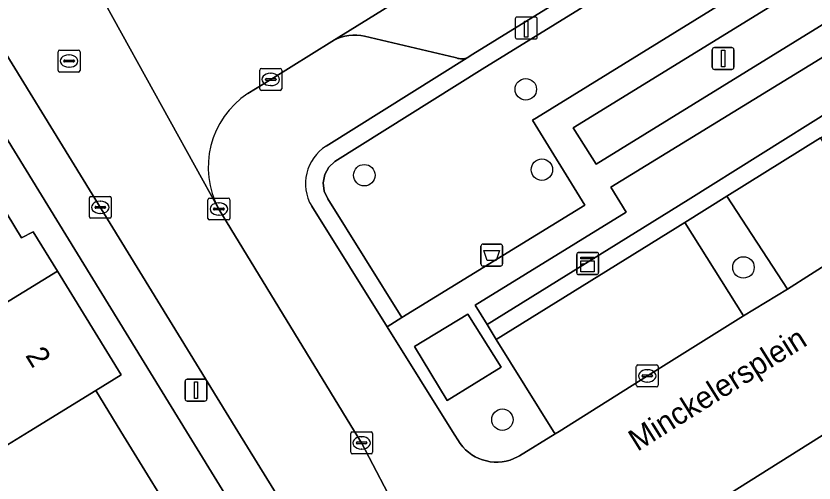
# Model space of a CAD drawing. Extents: x 159279 to 160377, y 384531 to 385888.
# Drawn here: x 159953.19 to 159989.57, y 385247.64 to 385268.94 of the extents above; entities that cross this region are included whole.
import ezdxf

# ---------------------------------------------------------------- set-up
doc = ezdxf.new("R2010")
doc.units = 0
for name, color, linetype in [('IMGEO_Afvalbak', 7, 'Continuous'), ('IMGEO_Boom', 7, 'Continuous'), ('IMGEO_Erf', 7, 'Continuous'), ('IMGEO_Groenvoorziening', 7, 'Continuous'), ('IMGEO_Haag', 7, 'Continuous'), ('IMGEO_Kast', 7, 'Continuous'), ('IMGEO_Kolk', 7, 'Continuous'), ('IMGEO_Laadpaal', 7, 'Continuous'), ('IMGEO_Lichtmast', 7, 'Continuous'), ('IMGEO_Openbare_ruimte_label', 7, 'Continuous'), ('IMGEO_Pand', 7, 'Continuous'), ('IMGEO_Pand_nummerreeks', 7, 'Continuous'), ('IMGEO_Parkeervlak_open', 7, 'Continuous'), ('IMGEO_Rijbaan_lokaal_open', 7, 'Continuous'), ('IMGEO_Rioolput', 7, 'Continuous'), ('IMGEO_Voetpad_open', 7, 'Continuous')]:
    doc.layers.add(name, color=color, linetype=linetype)

msp = doc.modelspace()

# ---------------------------------------------------------------- linework, layer by layer
at = {"layer": 'IMGEO_Afvalbak'}
for p, q in [((159974.482, 385258.539), (159975.272, 385258.539)), ((159975.272, 385258.539), (159974.482, 385258.539)), ((159974.382, 385257.639), (159974.382, 385258.439)), ((159974.382, 385258.439), (159974.382, 385257.639)), ((159975.372, 385258.439), (159975.372, 385257.639)), ((159975.372, 385257.639), (159975.372, 385258.439)), ((159975.272, 385257.539), (159974.482, 385257.539)), ((159974.482, 385257.539), (159975.272, 385257.539))]:
    msp.add_line(p, q, dxfattribs=at)
msp.add_lwpolyline([(159974.525, 385258.253), (159975.229, 385258.253), (159975.08, 385257.783), (159974.674, 385257.783), (159974.525, 385258.253)], dxfattribs=at)
for centre, start, end in [((159974.482, 385258.439), 90, 180), ((159974.482, 385258.439), 90, 180), ((159975.272, 385258.439), 0, 90), ((159975.272, 385258.439), 360, 90), ((159974.482, 385257.639), 180, 270), ((159974.482, 385257.639), 180, 270), ((159975.272, 385257.639), 270, 0), ((159975.272, 385257.639), 270, 0)]:
    msp.add_arc(centre, 0.1, start, end, dxfattribs=at)
at = {"layer": 'IMGEO_Boom'}
for centre in [(159976.431, 385265.597), (159969.069, 385261.68), (159977.165, 385261.932), (159986.355, 385257.474), (159975.365, 385250.532)]:
    msp.add_circle(centre, 0.489, dxfattribs=at)
at = {"layer": 'IMGEO_Erf'}
for points in [[(159964.343, 385244.502), (159960.969, 385250), (159941.823, 385281.202), (159940.818, 385280.588), (159943.713, 385275.847), (159944.795, 385274.076), (159944.284, 385273.765), (159946.042, 385270.899), (159948.884, 385266.264), (159951.726, 385261.629), (159953.45, 385258.817), (159953.982, 385259.103), (159955.083, 385257.311), (159957.99, 385252.576), (159956.832, 385251.865), (159957.977, 385250), (159960.966, 385245.133)], [(159990.225, 385250), (159978.585, 385242.669), (159978.367, 385241.329), (159978.156, 385240.029), (159990.581, 385220.022)]]:
    msp.add_lwpolyline(points, dxfattribs=at)
at = {"layer": 'IMGEO_Groenvoorziening'}
for points in [[(160000, 385278.55), (160008.388, 385283.73), (160006.37, 385286.931), (160005.192, 385286.17), (160005.08, 385286.072), (160004.987, 385285.842), (160004.817, 385285.45), (160004.545, 385285.121), (160004.193, 385284.88), (159974.447, 385266.519), (159967.726, 385262.309), (159967.447, 385262.046), (159967.263, 385261.71), (159967.191, 385261.333), (159967.238, 385260.953), (159967.4, 385260.605), (159970.788, 385255.187), (159979.116, 385260.312), (159976.734, 385264.183), (159976.917, 385264.296)], [(159974.665, 385254.877), (159983.826, 385260.557), (159990.424, 385264.684), (160010.962, 385277.594), (160022.754, 385284.958), (160022.401, 385285.525), (160004.907, 385274.719), (160004.188, 385275.85), (160000, 385273.252), (159995.682, 385270.573), (159995.252, 385271.302), (159993.583, 385270.249), (159994.009, 385269.544), (159980.305, 385261.133), (159981.007, 385259.989), (159974.124, 385255.76)], [(160000, 385269.765), (160006.826, 385274.06), (160011.082, 385276.726), (160019.573, 385282.028), (160022.647, 385283.947), (160026.043, 385278.599), (160026.523, 385278.898), (160023.177, 385284.278), (160022.754, 385284.958), (160010.962, 385277.594), (159990.424, 385264.684), (159983.826, 385260.557), (159974.665, 385254.877), (159975.083, 385254.195), (159983.682, 385259.527), (159985.603, 385260.731), (159989.86, 385263.388), (159992.007, 385264.735)], [(159988.361, 385256.476), (159985.603, 385260.731), (159983.682, 385259.527), (159986.356, 385255.264)]]:
    msp.add_lwpolyline(points, close=True, dxfattribs=at)
for points in [[(159966.672, 385260.261), (159970.106, 385254.767), (159970.788, 385255.187), (159967.4, 385260.605), (159967.238, 385260.953), (159967.191, 385261.333), (159967.263, 385261.71), (159967.447, 385262.046), (159967.726, 385262.309), (159974.447, 385266.519), (160004.193, 385284.88)], [(160000, 385283.23), (159974.022, 385267.197), (159973.755, 385267.03), (159967.337, 385263.01)]]:
    msp.add_lwpolyline(points, dxfattribs=at)
msp.add_arc((159968.424, 385261.292), 2.033, 122.3195, 210.4826, dxfattribs=at)
at = {"layer": 'IMGEO_Haag'}
for points in [[(159966.672, 385260.261), (159970.106, 385254.767), (159970.788, 385255.187), (159967.4, 385260.605), (159967.238, 385260.953), (159967.191, 385261.333), (159967.263, 385261.71), (159967.447, 385262.046), (159967.726, 385262.309), (159974.447, 385266.519), (160004.193, 385284.88)], [(160000, 385283.23), (159974.022, 385267.197), (159973.755, 385267.03), (159967.337, 385263.01)]]:
    msp.add_lwpolyline(points, dxfattribs=at)
msp.add_lwpolyline([(160000, 385269.765), (160006.826, 385274.06), (160011.082, 385276.726), (160019.573, 385282.028), (160022.647, 385283.947), (160026.043, 385278.599), (160026.523, 385278.898), (160023.177, 385284.278), (160022.754, 385284.958), (160010.962, 385277.594), (159990.424, 385264.684), (159983.826, 385260.557), (159974.665, 385254.877), (159975.083, 385254.195), (159983.682, 385259.527), (159985.603, 385260.731), (159989.86, 385263.388), (159992.007, 385264.735)], close=True, dxfattribs=at)
msp.add_arc((159968.424, 385261.292), 2.033, 122.3195, 210.4826, dxfattribs=at)
at = {"layer": 'IMGEO_Kast'}
for p, q in [((159978.826, 385258.154), (159979.667, 385258.154)), ((159979.667, 385258.154), (159978.826, 385258.154)), ((159978.751, 385257.229), (159978.751, 385258.07)), ((159978.751, 385258.07), (159978.751, 385257.229)), ((159979.751, 385258.079), (159979.751, 385257.238)), ((159979.751, 385257.238), (159979.751, 385258.079)), ((159979.676, 385257.154), (159978.835, 385257.154)), ((159978.835, 385257.154), (159979.676, 385257.154))]:
    msp.add_line(p, q, dxfattribs=at)
for points in [[(159978.946, 385257.944), (159979.546, 385257.944), (159979.546, 385257.859), (159978.946, 385257.859), (159978.946, 385257.944)], [(159978.946, 385257.769), (159979.546, 385257.769), (159979.546, 385257.28), (159978.946, 385257.28), (159978.946, 385257.769)]]:
    msp.add_lwpolyline(points, dxfattribs=at)
msp.add_circle((159979.03, 385257.618), 0.0377, dxfattribs=at)
for centre, start, end in [((159978.829, 385258.076), 92.4484, 184.2845), ((159978.829, 385258.076), 92.4484, 184.2845), ((159979.673, 385258.076), 2.4484, 94.2845), ((159979.673, 385258.076), 2.4484, 94.2845), ((159978.829, 385257.232), 182.4484, 274.2845), ((159978.829, 385257.232), 182.4484, 274.2845), ((159979.673, 385257.232), 272.4484, 4.2845), ((159979.673, 385257.232), 272.4484, 4.2845)]:
    msp.add_arc(centre, 0.0779, start, end, dxfattribs=at)
at = {"layer": 'IMGEO_Kolk'}
for p, q in [((159964.379, 385266.547), (159965.231, 385266.547)), ((159964.304, 385265.621), (159964.304, 385266.473)), ((159964.792, 385266.327), (159964.817, 385266.327)), ((159965.305, 385266.473), (159965.305, 385265.621)), ((159964.563, 385266.041), (159964.563, 385266.053)), ((159965.001, 385266.004), (159964.603, 385266.004)), ((159964.606, 385266.09), (159965.004, 385266.09)), ((159965.047, 385266.053), (159965.047, 385266.041)), ((159965.231, 385265.547), (159964.379, 385265.547)), ((159964.815, 385265.767), (159964.79, 385265.767)), ((159956.61, 385260.715), (159957.462, 385260.715)), ((159956.535, 385259.789), (159956.535, 385260.641)), ((159957.023, 385260.495), (159957.048, 385260.495)), ((159957.536, 385260.641), (159957.536, 385259.789)), ((159961.94, 385259.712), (159961.94, 385260.564)), ((159962.015, 385260.638), (159962.867, 385260.638)), ((159962.428, 385260.418), (159962.453, 385260.418)), ((159962.941, 385260.564), (159962.941, 385259.712)), ((159956.794, 385260.209), (159956.794, 385260.221)), ((159957.232, 385260.172), (159956.834, 385260.172)), ((159956.837, 385260.258), (159957.235, 385260.258)), ((159957.278, 385260.221), (159957.278, 385260.209)), ((159962.199, 385260.132), (159962.199, 385260.144)), ((159962.637, 385260.095), (159962.239, 385260.095)), ((159962.242, 385260.181), (159962.64, 385260.181)), ((159962.683, 385260.144), (159962.683, 385260.132)), ((159957.462, 385259.715), (159956.61, 385259.715)), ((159957.046, 385259.935), (159957.021, 385259.935)), ((159962.867, 385259.638), (159962.015, 385259.638)), ((159962.451, 385259.858), (159962.426, 385259.858)), ((159981.47, 385252.104), (159981.47, 385252.956)), ((159981.545, 385253.03), (159982.397, 385253.03)), ((159981.958, 385252.81), (159981.983, 385252.81)), ((159982.471, 385252.956), (159982.471, 385252.104)), ((159981.729, 385252.524), (159981.729, 385252.536)), ((159982.167, 385252.487), (159981.769, 385252.487)), ((159981.772, 385252.573), (159982.17, 385252.573)), ((159982.213, 385252.536), (159982.213, 385252.524)), ((159982.397, 385252.03), (159981.545, 385252.03)), ((159981.981, 385252.25), (159981.956, 385252.25)), ((159968.448, 385249.049), (159968.448, 385249.901)), ((159968.523, 385249.975), (159969.375, 385249.975)), ((159969.449, 385249.901), (159969.449, 385249.049)), ((159968.707, 385249.469), (159968.707, 385249.481)), ((159969.145, 385249.432), (159968.747, 385249.432)), ((159968.75, 385249.518), (159969.148, 385249.518)), ((159968.936, 385249.755), (159968.961, 385249.755)), ((159969.191, 385249.481), (159969.191, 385249.469)), ((159968.959, 385249.195), (159968.934, 385249.195)), ((159969.375, 385248.975), (159968.523, 385248.975))]:
    msp.add_line(p, q, dxfattribs=at)
for points in [[(159964.379, 385266.547), (159965.231, 385266.547)], [(159964.304, 385265.621), (159964.304, 385266.473)], [(159965.305, 385266.473), (159965.305, 385265.621)], [(159965.231, 385265.547), (159964.379, 385265.547)], [(159956.61, 385260.715), (159957.462, 385260.715)], [(159956.535, 385259.789), (159956.535, 385260.641)], [(159957.536, 385260.641), (159957.536, 385259.789)], [(159961.94, 385259.712), (159961.94, 385260.564)], [(159962.015, 385260.638), (159962.867, 385260.638)], [(159962.941, 385260.564), (159962.941, 385259.712)], [(159957.462, 385259.715), (159956.61, 385259.715)], [(159962.867, 385259.638), (159962.015, 385259.638)], [(159981.47, 385252.104), (159981.47, 385252.956)], [(159981.545, 385253.03), (159982.397, 385253.03)], [(159982.471, 385252.956), (159982.471, 385252.104)], [(159982.397, 385252.03), (159981.545, 385252.03)], [(159968.448, 385249.049), (159968.448, 385249.901)], [(159968.523, 385249.975), (159969.375, 385249.975)], [(159969.449, 385249.901), (159969.449, 385249.049)], [(159969.375, 385248.975), (159968.523, 385248.975)]]:
    msp.add_lwpolyline(points, dxfattribs=at)
for centre, radius, start, end in [((159964.381, 385266.471), 0.0765, 91.552, 178.448), ((159964.381, 385266.471), 0.0765, 91.552, 178.448), ((159965.229, 385266.471), 0.0765, 1.552, 88.448), ((159965.229, 385266.471), 0.0765, 1.552, 88.448), ((159964.603, 385266.05), 0.0403, 85.8775, 175.7526), ((159964.6, 385266.04), 0.0366, 178.938, 274.7102), ((159965.004, 385266.047), 0.043, 264.8664, 352.4533), ((159965.008, 385266.052), 0.0386, 1.7309, 96.639), ((159964.381, 385265.623), 0.0765, 181.552, 268.448), ((159964.381, 385265.623), 0.0765, 181.552, 268.448), ((159965.229, 385265.623), 0.0765, 271.552, 358.448), ((159965.229, 385265.623), 0.0765, 271.552, 358.448), ((159956.612, 385260.639), 0.0765, 91.552, 178.448), ((159956.612, 385260.639), 0.0765, 91.552, 178.448), ((159957.46, 385260.639), 0.0765, 1.552, 88.448), ((159957.46, 385260.639), 0.0765, 1.552, 88.448), ((159962.017, 385260.562), 0.0765, 91.552, 178.448), ((159962.017, 385260.562), 0.0765, 91.552, 178.448), ((159962.865, 385260.562), 0.0765, 1.552, 88.448), ((159962.865, 385260.562), 0.0765, 1.552, 88.448), ((159956.834, 385260.218), 0.0403, 85.8775, 175.7526), ((159956.831, 385260.208), 0.0366, 178.938, 274.7102), ((159957.235, 385260.215), 0.043, 264.8664, 352.4533), ((159957.239, 385260.22), 0.0386, 1.7309, 96.639), ((159962.239, 385260.141), 0.0403, 85.8775, 175.7526), ((159962.236, 385260.131), 0.0366, 178.938, 274.7102), ((159962.64, 385260.138), 0.043, 264.8664, 352.4533), ((159962.644, 385260.143), 0.0386, 1.7309, 96.639), ((159956.612, 385259.791), 0.0765, 181.552, 268.448), ((159956.612, 385259.791), 0.0765, 181.552, 268.448), ((159957.46, 385259.791), 0.0765, 271.552, 358.448), ((159957.46, 385259.791), 0.0765, 271.552, 358.448), ((159962.017, 385259.714), 0.0765, 181.552, 268.448), ((159962.017, 385259.714), 0.0765, 181.552, 268.448), ((159962.865, 385259.714), 0.0765, 271.552, 358.448), ((159962.865, 385259.714), 0.0765, 271.552, 358.448), ((159981.547, 385252.954), 0.0765, 91.552, 178.448), ((159981.547, 385252.954), 0.0765, 91.552, 178.448), ((159982.395, 385252.954), 0.0765, 1.552, 88.448), ((159982.395, 385252.954), 0.0765, 1.552, 88.448), ((159981.769, 385252.533), 0.0403, 85.8775, 175.7526), ((159981.766, 385252.523), 0.0366, 178.938, 274.7102), ((159982.17, 385252.53), 0.043, 264.8664, 352.4533), ((159982.174, 385252.535), 0.0386, 1.7309, 96.639), ((159981.547, 385252.106), 0.0765, 181.552, 268.448), ((159981.547, 385252.106), 0.0765, 181.552, 268.448), ((159982.395, 385252.106), 0.0765, 271.552, 358.448), ((159982.395, 385252.106), 0.0765, 271.552, 358.448), ((159968.525, 385249.899), 0.0765, 91.552, 178.448), ((159968.525, 385249.899), 0.0765, 91.552, 178.448), ((159969.373, 385249.899), 0.0765, 1.552, 88.448), ((159969.373, 385249.899), 0.0765, 1.552, 88.448), ((159968.747, 385249.478), 0.0403, 85.8775, 175.7526), ((159968.744, 385249.468), 0.0366, 178.938, 274.7102), ((159969.148, 385249.475), 0.043, 264.8664, 352.4533), ((159969.152, 385249.48), 0.0386, 1.7309, 96.639), ((159968.525, 385249.051), 0.0765, 181.552, 268.448), ((159968.525, 385249.051), 0.0765, 181.552, 268.448), ((159969.373, 385249.051), 0.0765, 271.552, 358.448), ((159969.373, 385249.051), 0.0765, 271.552, 358.448)]:
    msp.add_arc(centre, radius, start, end, dxfattribs=at)
for centre, major_axis, ratio, start_param, end_param in [((159964.791, 385266.047), (-0.387, 0.002), 0.722429, 4.712389, 7.853982), ((159964.816, 385266.047), (-0.39, 0.002), 0.717154, 1.570796, 4.712389), ((159957.022, 385260.215), (-0.387, 0.002), 0.722429, 4.712389, 7.853982), ((159957.047, 385260.215), (-0.39, 0.002), 0.717154, 1.570796, 4.712389), ((159962.427, 385260.138), (-0.387, 0.002), 0.722429, 4.712389, 7.853982), ((159962.452, 385260.138), (-0.39, 0.002), 0.717154, 1.570796, 4.712389), ((159981.957, 385252.53), (-0.387, 0.002), 0.722429, 4.712389, 7.853982), ((159981.982, 385252.53), (-0.39, 0.002), 0.717154, 1.570796, 4.712389), ((159968.935, 385249.475), (-0.387, 0.002), 0.722429, 4.712389, 7.853982), ((159968.96, 385249.475), (-0.39, 0.002), 0.717154, 1.570796, 4.712389)]:
    msp.add_ellipse(centre, major_axis=major_axis, ratio=ratio, start_param=start_param, end_param=end_param, dxfattribs=at)
at = {"layer": 'IMGEO_Laadpaal'}
for p, q in [((159975.952, 385268.808), (159975.952, 385267.967)), ((159975.952, 385268.808), (159975.952, 385267.967)), ((159976.868, 385268.892), (159976.027, 385268.892)), ((159976.868, 385268.892), (159976.027, 385268.892)), ((159976.952, 385267.976), (159976.952, 385268.817)), ((159976.952, 385267.976), (159976.952, 385268.817)), ((159976.036, 385267.892), (159976.877, 385267.892)), ((159976.036, 385267.892), (159976.877, 385267.892))]:
    msp.add_line(p, q, dxfattribs=at)
msp.add_lwpolyline([(159976.367, 385268.705), (159976.527, 385268.705), (159976.527, 385267.972), (159976.367, 385267.972), (159976.367, 385268.705)], dxfattribs=at)
for centre, start, end in [((159976.03, 385268.814), 92.4484, 184.2845), ((159976.03, 385268.814), 92.4484, 184.2845), ((159976.874, 385268.814), 2.4484, 94.2845), ((159976.874, 385268.814), 2.4484, 94.2845), ((159976.03, 385267.97), 182.4484, 274.2845), ((159976.03, 385267.97), 182.4484, 274.2845), ((159976.874, 385267.97), 272.4484, 4.2845), ((159976.874, 385267.97), 272.4484, 4.2845)]:
    msp.add_arc(centre, 0.0779, start, end, dxfattribs=at)
at = {"layer": 'IMGEO_Lichtmast'}
for p, q in [((159984.928, 385266.6), (159984.928, 385267.4)), ((159984.928, 385267.4), (159984.928, 385266.6)), ((159985.028, 385267.5), (159985.818, 385267.5)), ((159985.818, 385267.5), (159985.028, 385267.5)), ((159985.918, 385267.4), (159985.918, 385266.6)), ((159985.918, 385266.6), (159985.918, 385267.4)), ((159985.818, 385266.5), (159985.028, 385266.5)), ((159985.028, 385266.5), (159985.818, 385266.5)), ((159961.002, 385252.38), (159961.792, 385252.38)), ((159961.792, 385252.38), (159961.002, 385252.38)), ((159960.902, 385251.48), (159960.902, 385252.28)), ((159960.902, 385252.28), (159960.902, 385251.48)), ((159961.892, 385252.28), (159961.892, 385251.48)), ((159961.892, 385251.48), (159961.892, 385252.28)), ((159961.792, 385251.38), (159961.002, 385251.38)), ((159961.002, 385251.38), (159961.792, 385251.38))]:
    msp.add_line(p, q, dxfattribs=at)
for points in [[(159985.348, 385267.375), (159985.498, 385267.375), (159985.498, 385266.625), (159985.348, 385266.625), (159985.348, 385267.375)], [(159961.322, 385252.255), (159961.472, 385252.255), (159961.472, 385251.505), (159961.322, 385251.505), (159961.322, 385252.255)]]:
    msp.add_lwpolyline(points, dxfattribs=at)
for centre, start, end in [((159985.028, 385267.4), 90, 180), ((159985.028, 385267.4), 90, 180), ((159985.818, 385267.4), 0, 90), ((159985.818, 385267.4), 360, 90), ((159985.028, 385266.6), 180, 270), ((159985.028, 385266.6), 180, 270), ((159985.818, 385266.6), 270, 0), ((159985.818, 385266.6), 270, 0), ((159961.002, 385252.28), 90, 180), ((159961.002, 385252.28), 90, 180), ((159961.792, 385252.28), 0, 90), ((159961.792, 385252.28), 360, 90), ((159961.002, 385251.48), 180, 270), ((159961.002, 385251.48), 180, 270), ((159961.792, 385251.48), 270, 0), ((159961.792, 385251.48), 270, 0)]:
    msp.add_arc(centre, 0.1, start, end, dxfattribs=at)
at = {"layer": 'IMGEO_Pand'}
for points in [[(159944.286, 385257.068), (159947.12, 385252.428), (159955.083, 385257.311), (159953.982, 385259.103), (159953.45, 385258.817), (159951.726, 385261.629)], [(159947.12, 385252.428), (159948.603, 385250), (159949.77, 385248.09), (159950.024, 385247.685), (159953.794, 385250), (159956.832, 385251.865), (159957.99, 385252.576), (159955.083, 385257.311)], [(159957.977, 385250), (159956.832, 385251.865), (159953.794, 385250), (159950.024, 385247.685), (159949.77, 385248.09), (159947.031, 385246.417), (159947.101, 385245.017), (159949.874, 385243.102), (159950.181, 385243.449), (159956.677, 385238.946), (159960.966, 385245.133)]]:
    msp.add_lwpolyline(points, close=True, dxfattribs=at)
at = {"layer": 'IMGEO_Parkeervlak_open'}
for points in [[(159963.758, 385265.407), (159964.804, 385266.048), (159967.585, 385267.782), (159981.006, 385276.083), (160000, 385287.817)], [(160000, 385287.817), (159981.006, 385276.083), (159967.585, 385267.782), (159967.68, 385267.835), (159967.843, 385267.912), (159968.013, 385267.974), (159968.187, 385268.02), (159968.365, 385268.051), (159968.545, 385268.066), (159968.725, 385268.064), (159968.905, 385268.047), (159969.082, 385268.013), (159973.208, 385267.05), (159973.269, 385267.026), (159973.332, 385267.008), (159973.396, 385266.995), (159973.461, 385266.988), (159973.527, 385266.987), (159973.592, 385266.992), (159973.657, 385267.002), (159973.72, 385267.018), (159973.755, 385267.03), (159974.022, 385267.197), (160000, 385283.23)], [(159955.788, 385272.184), (159962.44, 385260.137)]]:
    msp.add_lwpolyline(points, dxfattribs=at)
for points in [[(159988.361, 385256.476), (159990.455, 385257.818), (159992.591, 385259.154), (159989.86, 385263.388), (159985.603, 385260.731)], [(159986.356, 385255.264), (159983.682, 385259.527), (159975.083, 385254.195), (159977.698, 385250), (159977.77, 385249.884), (159977.954, 385250), (159981.972, 385252.529)]]:
    msp.add_lwpolyline(points, close=True, dxfattribs=at)
msp.add_arc((159965.985, 385262.05), 4.028, 123.5569, 208.3604, dxfattribs=at)
at = {"layer": 'IMGEO_Rijbaan_lokaal_open'}
msp.add_lwpolyline([(159970.654, 385246.193), (159968.948, 385249.474), (159968.627, 385250), (159962.44, 385260.137), (159955.788, 385272.184), (159954.215, 385274.734), (159949.397, 385282.48), (159945.011, 385279.791), (159963.311, 385250), (159965.826, 385245.906)], dxfattribs=at)
at = {"layer": 'IMGEO_Rioolput'}
for p, q in [((159955.109, 385266.459), (159955.109, 385267.311)), ((159955.184, 385267.385), (159956.036, 385267.385)), ((159956.11, 385267.311), (159956.11, 385266.459)), ((159955.368, 385266.879), (159955.368, 385266.891)), ((159955.411, 385266.928), (159955.809, 385266.928)), ((159955.597, 385267.165), (159955.622, 385267.165)), ((159955.852, 385266.891), (159955.852, 385266.879)), ((159955.806, 385266.842), (159955.408, 385266.842)), ((159955.62, 385266.605), (159955.595, 385266.605)), ((159956.036, 385266.385), (159955.184, 385266.385))]:
    msp.add_line(p, q, dxfattribs=at)
for points in [[(159955.109, 385266.459), (159955.109, 385267.311)], [(159955.184, 385267.385), (159956.036, 385267.385)], [(159956.11, 385267.311), (159956.11, 385266.459)], [(159956.036, 385266.385), (159955.184, 385266.385)]]:
    msp.add_lwpolyline(points, dxfattribs=at)
for centre, radius, start, end in [((159955.186, 385267.309), 0.0765, 91.552, 178.448), ((159955.186, 385267.309), 0.0765, 91.552, 178.448), ((159956.034, 385267.309), 0.0765, 1.552, 88.448), ((159956.034, 385267.309), 0.0765, 1.552, 88.448), ((159955.408, 385266.888), 0.0403, 85.8775, 175.7526), ((159955.405, 385266.878), 0.0366, 178.938, 274.7102), ((159955.809, 385266.885), 0.043, 264.8664, 352.4533), ((159955.813, 385266.89), 0.0386, 1.7309, 96.639), ((159955.186, 385266.461), 0.0765, 181.552, 268.448), ((159955.186, 385266.461), 0.0765, 181.552, 268.448), ((159956.034, 385266.461), 0.0765, 271.552, 358.448), ((159956.034, 385266.461), 0.0765, 271.552, 358.448)]:
    msp.add_arc(centre, radius, start, end, dxfattribs=at)
for centre, major_axis, ratio, start_param, end_param in [((159955.596, 385266.885), (-0.387, 0.002), 0.722429, 4.712389, 7.853982), ((159955.621, 385266.885), (-0.39, 0.002), 0.717154, 1.570796, 4.712389)]:
    msp.add_ellipse(centre, major_axis=major_axis, ratio=ratio, start_param=start_param, end_param=end_param, dxfattribs=at)
at = {"layer": 'IMGEO_Voetpad_open'}
for points in [[(159941.823, 385281.202), (159960.969, 385250), (159964.343, 385244.502)], [(159965.826, 385245.906), (159963.311, 385250), (159945.011, 385279.791)], [(160000, 385278.55), (159976.917, 385264.296), (159976.734, 385264.183), (159979.116, 385260.312), (159970.788, 385255.187), (159970.106, 385254.767), (159973.09, 385250), (159973.441, 385249.44), (159973.555, 385249.297), (159973.681, 385249.165), (159973.818, 385249.045), (159973.965, 385248.937), (159974.122, 385248.843), (159974.286, 385248.763), (159974.457, 385248.698), (159974.633, 385248.649), (159974.812, 385248.616), (159974.994, 385248.599), (159975.177, 385248.598), (159975.359, 385248.614), (159975.538, 385248.645), (159975.715, 385248.693), (159975.886, 385248.756), (159976.051, 385248.834), (159976.151, 385248.891), (159977.77, 385249.884), (159977.698, 385250), (159975.083, 385254.195), (159974.665, 385254.877), (159974.124, 385255.76), (159981.007, 385259.989), (159980.305, 385261.133), (159994.009, 385269.544)], [(159967.337, 385263.01), (159973.755, 385267.03), (159973.72, 385267.018), (159973.657, 385267.002), (159973.592, 385266.992), (159973.527, 385266.987), (159973.461, 385266.988), (159973.396, 385266.995), (159973.332, 385267.008), (159973.269, 385267.026), (159973.208, 385267.05), (159969.082, 385268.013), (159968.905, 385268.047), (159968.725, 385268.064), (159968.545, 385268.066), (159968.365, 385268.051), (159968.187, 385268.02), (159968.013, 385267.974), (159967.843, 385267.912), (159967.68, 385267.835), (159967.585, 385267.782), (159964.804, 385266.048), (159963.758, 385265.407)], [(159962.44, 385260.137), (159968.627, 385250), (159968.948, 385249.474), (159970.654, 385246.193)], [(159990.455, 385257.818), (159988.361, 385256.476), (159986.356, 385255.264), (159981.972, 385252.529), (159977.954, 385250), (159977.77, 385249.884), (159976.151, 385248.891), (159976.051, 385248.834), (159975.886, 385248.756), (159975.715, 385248.693), (159975.538, 385248.645), (159975.359, 385248.614), (159975.177, 385248.598), (159974.994, 385248.599), (159974.812, 385248.616), (159974.633, 385248.649), (159974.457, 385248.698), (159974.286, 385248.763), (159974.122, 385248.843), (159973.965, 385248.937), (159973.818, 385249.045), (159973.681, 385249.165), (159973.555, 385249.297), (159973.441, 385249.44), (159973.09, 385250), (159970.106, 385254.767), (159966.672, 385260.261)], [(159978.585, 385242.669), (159990.225, 385250)]]:
    msp.add_lwpolyline(points, dxfattribs=at)
for points in [[(159979.633, 385262.18), (160000, 385274.754), (160003.531, 385276.934), (160002.522, 385278.585), (160000, 385277.031), (159978.59, 385263.842)], [(160000, 385277.031), (160002.522, 385278.585), (160003.531, 385276.934), (160000, 385274.754), (159979.633, 385262.18), (159978.59, 385263.842)], [(159972.85, 385251.412), (159975.302, 385252.933), (159973.792, 385255.351), (159971.355, 385253.865)], [(159975.302, 385252.933), (159972.85, 385251.412), (159971.355, 385253.865), (159973.792, 385255.351)]]:
    msp.add_lwpolyline(points, close=True, dxfattribs=at)
for centre, radius, start, end in [((159965.985, 385262.05), 4.028, 123.5569, 208.3604), ((159968.424, 385261.292), 2.033, 122.3195, 210.4826)]:
    msp.add_arc(centre, radius, start, end, dxfattribs=at)

# ---------------------------------------------------------------- texts
at = {"layer": 'IMGEO_Openbare_ruimte_label'}
msp.add_text('Minckelersplein', height=1, rotation=32.0844, dxfattribs=at).set_placement((159981.521, 385249.063))
at = {"layer": 'IMGEO_Pand_nummerreeks'}
msp.add_text('2', height=1, rotation=301.5474, dxfattribs=at).set_placement((159953.596, 385253.464))

doc.saveas('drawing.dxf')
